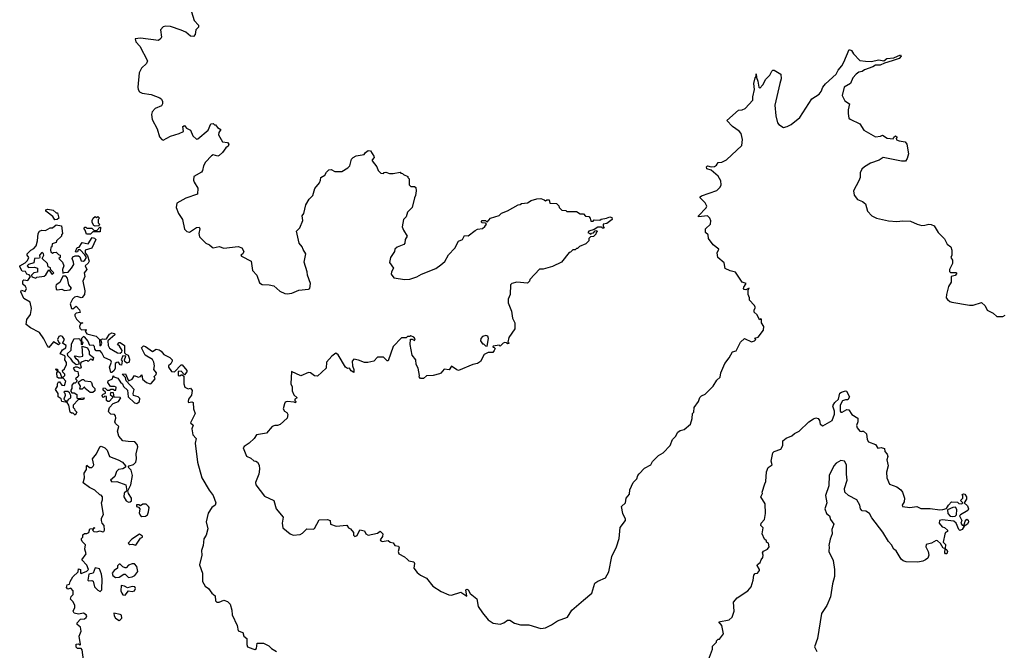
# Model space of a CAD drawing. Extents: x 2240384 to 2404287, y 351326 to 526670.
# Tile 278 of 309: x 2377010 to 2385278, y 447906 to 453201. Entities that reach past the tile are written whole.
import ezdxf

# ---------------------------------------------------------------- set-up
doc = ezdxf.new("R2010")
doc.units = 0

msp = doc.modelspace()

# ---------------------------------------------------------------- linework, layer by layer
at = {"layer": '0CON20XD'}
for points in [[(2378441.4, 453305), (2378474, 453194), (2378511.4, 453155), (2378510.6, 453139.4), (2378490, 453115), (2378482.7, 453077.3), (2378468.8, 453061.2), (2378445, 453063.8), (2378406.1, 453096.1), (2378365, 453113.8), (2378275, 453144.2), (2378235, 453147.5), (2378215, 453142), (2378192, 453115), (2378200, 453055), (2378195, 453042.5), (2378175, 453026.7), (2378025, 453047.5), (2377978.3, 453041.7), (2377986, 453015), (2378018.3, 452978.3), (2378084, 452855), (2378075.6, 452834.4), (2378034, 452795), (2378014.4, 452755.6), (2378000.8, 452635), (2378004.2, 452614.2), (2378016.7, 452595), (2378037.5, 452585), (2378115, 452574.3), (2378186.3, 452546.3), (2378200, 452535), (2378208.6, 452515), (2378210, 452495), (2378201.8, 452478.2), (2378147.8, 452455), (2378121.4, 452428.6), (2378116.9, 452405), (2378122.1, 452362.1), (2378165.7, 452285), (2378185, 452217.5), (2378202.5, 452195), (2378215, 452190), (2378275, 452223.8), (2378350, 452245), (2378386.7, 452263.3), (2378379.2, 452305), (2378395, 452313.8), (2378410.5, 452290.5), (2378443, 452273), (2378463.3, 452225), (2378495, 452197.5), (2378505, 452200), (2378593.8, 452275), (2378615, 452327.5), (2378635, 452330), (2378645, 452320), (2378655, 452320), (2378670, 452295), (2378698.3, 452278.3), (2378682.5, 452255), (2378680, 452235), (2378714, 452175), (2378755, 452168.9), (2378766.9, 452155), (2378760.9, 452139.1), (2378741.2, 452125), (2378712.5, 452085), (2378685, 452060), (2378675, 452056.7), (2378635.8, 452065.8), (2378620.8, 452059.2), (2378570, 452005), (2378553.8, 451975), (2378546.2, 451935), (2378537.7, 451922.3), (2378473.3, 451885), (2378470, 451855), (2378476.2, 451836.2), (2378506.4, 451786.4), (2378503.6, 451736.4), (2378405, 451704), (2378330.5, 451659.5), (2378324.2, 451625), (2378344.4, 451574.4)], [(2382833.3, 450125), (2382863.3, 450175), (2382890.7, 450199.3), (2382897.5, 450235), (2382930, 450315), (2382967.3, 450362.7), (2382995, 450412.5), (2383025, 450420), (2383062.5, 450495), (2383095, 450523.3), (2383155, 450497.5), (2383180, 450505), (2383190, 450515), (2383181.7, 450528.3), (2383210, 450535), (2383256.7, 450595), (2383257.5, 450625), (2383240, 450655), (2383240, 450685), (2383235, 450690), (2383221.7, 450681.7), (2383202.3, 450722.3), (2383177.5, 450745), (2383177.5, 450765), (2383187.5, 450785), (2383177.5, 450805), (2383137.5, 450845), (2383137.5, 450865), (2383126.7, 450895), (2383128.3, 450931.7), (2383136.7, 450946.7), (2383106.7, 450933.3), (2383092.5, 450935), (2383086.7, 450945), (2383090, 450955), (2383110, 450985), (2383076.7, 450996.7), (2383020.7, 451080.7), (2382975, 451092.5), (2382933.6, 451113.6), (2382925, 451160), (2382872.5, 451205), (2382867.5, 451245), (2382880, 451275), (2382832.3, 451312.3), (2382793.3, 451365), (2382790, 451395), (2382770, 451415), (2382770, 451445), (2382810, 451485), (2382813, 451513), (2382806.1, 451536.1), (2382785, 451553.3), (2382710, 451545), (2382710, 451555), (2382775, 451622.5), (2382778.8, 451635), (2382766.7, 451665), (2382723, 451707), (2382722.5, 451715), (2382735, 451723.3), (2382865, 451767.5), (2382892.5, 451795), (2382900, 451815), (2382897, 451847), (2382876.4, 451886.4), (2382815, 451937.5), (2382780, 451950), (2382776.2, 451965), (2382785, 451973.8), (2382815, 451965.7), (2382845, 451968.6), (2382860.6, 451979.4), (2382875, 452003.3), (2382905, 452006), (2382945.6, 452024.4), (2383073.9, 452146.1), (2383080, 452195), (2383068, 452245), (2383051.2, 452265), (2382994, 452305), (2382947.5, 452355), (2383045, 452442.5), (2383076.4, 452443.6), (2383103, 452457), (2383166.7, 452525), (2383167.3, 452555), (2383181.2, 452615), (2383173.5, 452665), (2383185, 452713.3), (2383193.3, 452725), (2383195, 452747.5), (2383196.9, 452715), (2383208.8, 452685), (2383217.5, 452635), (2383225, 452627.5), (2383250, 452655), (2383275, 452702.5), (2383307.5, 452735), (2383325, 452770), (2383335, 452777.5), (2383345, 452777.5), (2383400, 452745), (2383403.3, 452705), (2383392, 452665), (2383352, 452485), (2383360, 452395), (2383373.3, 452335), (2383385, 452322.5), (2383425, 452297.5), (2383455, 452303.3), (2383488.8, 452321.2), (2383559.5, 452380.5), (2383662.7, 452537.3), (2383723.9, 452576.1), (2383740.7, 452599.3), (2383754.3, 452635.7), (2383775, 452662.5), (2383866, 452745), (2383881.4, 452778.6), (2383913.8, 452815), (2383930, 452845), (2383975, 452950), (2383995, 452942.5), (2384012.5, 452915), (2384065, 452860), (2384113.3, 452853.3), (2384158.8, 452851.2), (2384225, 452864.7), (2384265, 452857.1), (2384292, 452875), (2384349.4, 452880.6), (2384405, 452907.8), (2384412.9, 452895), (2384395, 452876.9), (2384335, 452857.1), (2384272.5, 452837.5), (2384235, 452818.6), (2384195, 452820), (2384174.4, 452805.6), (2384105, 452780), (2384085, 452766.7), (2384055, 452760), (2384032.5, 452745), (2384005, 452712.5), (2383986.7, 452665), (2383933.6, 452635), (2383915.6, 452565), (2383940, 452520), (2383977.5, 452495), (2383966.7, 452445), (2383966.7, 452415), (2383973.3, 452375), (2383982.5, 452365), (2384065, 452326.7), (2384097.5, 452275), (2384195, 452218.8), (2384237.1, 452222.9), (2384255, 452232.5), (2384295, 452206.7), (2384345, 452200), (2384350, 452215), (2384365, 452227.5), (2384377.5, 452215), (2384370, 452205), (2384373, 452193), (2384393.9, 452183.9), (2384445, 452175.8), (2384458.8, 452155), (2384472.5, 452075), (2384462.5, 452035), (2384446.7, 452013.3), (2384415, 452014.3), (2384260, 452045), (2384227.7, 452022.3), (2384154.1, 451995.9), (2384102.5, 451965), (2384082.5, 451945), (2384067.5, 451915), (2384066.7, 451875), (2384055, 451847.5), (2384012.5, 451765), (2384018.3, 451728.3), (2384045, 451692.5), (2384087.5, 451675), (2384112.5, 451655), (2384130, 451595), (2384165, 451553.3), (2384205, 451536.2), (2384305, 451512), (2384375, 451507.5), (2384425, 451513.3), (2384490.7, 451510.7), (2384545, 451484), (2384584.6, 451474.6), (2384610, 451475), (2384644.5, 451485.5), (2384662.6, 451482.6), (2384689.3, 451469.3), (2384722.5, 451415), (2384775, 451360), (2384797, 451317), (2384827.5, 451295), (2384837.5, 451265), (2384837.5, 451225), (2384830, 451205), (2384841.7, 451181.7), (2384842.5, 451155), (2384817.5, 451105), (2384818.3, 451088.3), (2384825, 451080), (2384870, 451080), (2384876.2, 451076.2), (2384876.4, 451066.4), (2384865, 451053.8), (2384832.5, 451045), (2384832.3, 450997.7), (2384808.3, 450961.7), (2384792.5, 450895), (2384790, 450865), (2384801.7, 450851.7), (2384820, 450835), (2384838.3, 450828.3), (2384985, 450803.3), (2385015, 450803.3), (2385085, 450826.2), (2385117.9, 450797.9), (2385135, 450762.5), (2385185, 450737.5), (2385215, 450710), (2385265, 450710), (2385285, 450720)], [(2378344.4, 451574.4), (2378376.2, 451525), (2378395, 451442.5), (2378413.9, 451423.9), (2378435, 451416.7), (2378495, 451456.7), (2378518.3, 451458.3), (2378523.3, 451445), (2378513.3, 451405), (2378519.3, 451379.3), (2378574.2, 451324.2), (2378605, 451312), (2378625, 451290.6), (2378635.7, 451285.7), (2378685, 451295.6), (2378725, 451281.9), (2378845, 451296.2), (2378875, 451286.7), (2378892.5, 451255), (2378882.5, 451235), (2378867.5, 451225), (2378871.2, 451215), (2378952.5, 451175), (2378966.2, 451095), (2379001.2, 451055), (2379025, 450993.3), (2379045, 450976.7), (2379105, 450975.6), (2379145, 450967.1), (2379195, 450922.5), (2379235, 450902.5), (2379255, 450899.2), (2379295, 450905.8), (2379355, 450930.8), (2379435, 450938.8), (2379445.5, 450944.5), (2379450.9, 450985), (2379426.5, 451055), (2379423.5, 451085), (2379400, 451165), (2379412.5, 451235), (2379391.4, 451271.4), (2379382, 451295), (2379357.9, 451325), (2379334.3, 451425), (2379362.5, 451455), (2379388, 451515), (2379381.2, 451555), (2379395.7, 451575), (2379413.8, 451646.2), (2379441.4, 451695), (2379472.5, 451725), (2379487.5, 451785), (2379527, 451833), (2379536.7, 451855), (2379537.5, 451875), (2379573, 451897), (2379585, 451920), (2379605, 451940), (2379625, 451942.5), (2379655, 451927.5), (2379715, 451926.7), (2379765, 451956.7), (2379781.2, 451975), (2379795, 452030), (2379810, 452045), (2379835, 452057.5), (2379901.2, 452068.8), (2379912.4, 452087.6), (2379935, 452104.3), (2379955, 452100.8), (2379983.8, 452055), (2379986.4, 452043.6), (2379970, 452025), (2379970, 452015), (2380010, 451965), (2380020, 451935), (2380041.7, 451911.7), (2380065, 451910), (2380071.7, 451918.3), (2380085, 451920), (2380115, 451910), (2380145, 451910), (2380205, 451920), (2380211.7, 451911.7), (2380225, 451910), (2380231.7, 451901.7), (2380270, 451885), (2380270, 451875), (2380280, 451865), (2380280, 451815), (2380295, 451800), (2380325, 451800), (2380335, 451792.5), (2380339.4, 451765), (2380334.3, 451725.7), (2380323.8, 451705), (2380306.2, 451625), (2380266, 451585), (2380254.2, 451545.8), (2380232, 451525), (2380223, 451463), (2380232.5, 451435), (2380263.3, 451385), (2380246.2, 451355), (2380243.3, 451325), (2380235, 451312.5), (2380179.3, 451290.7), (2380160, 451275), (2380156.7, 451255), (2380124, 451205), (2380113.9, 451163.9), (2380150, 451115), (2380131.2, 451085), (2380130, 451065), (2380152.5, 451035), (2380245, 451018.8), (2380285, 451023.8), (2380345, 451042), (2380384.4, 451065.6), (2380505, 451112.5), (2380546.8, 451143.2), (2380579.5, 451170.5), (2380611.7, 451228.3), (2380665, 451282.5), (2380695, 451342.5), (2380727.5, 451355), (2380745, 451390), (2380775, 451387.5), (2380835, 451432.5), (2380855, 451442.5), (2380895, 451447.5), (2380915.9, 451464.1), (2380930, 451485), (2380922.5, 451492.5), (2380892.5, 451495), (2380886.2, 451505), (2380893.8, 451515), (2380922.5, 451515), (2380935, 451500), (2380962.5, 451535), (2381035, 451556), (2381055, 451577.5), (2381105, 451597.5), (2381195, 451647.5), (2381211.7, 451648.3), (2381225, 451657.5), (2381275, 451662.5), (2381305, 451682.5), (2381353, 451697), (2381385, 451700), (2381415, 451690), (2381425, 451680), (2381435, 451690), (2381455, 451690), (2381461.7, 451661.7), (2381517, 451657), (2381538.3, 451638.3), (2381540, 451625), (2381561.7, 451601.7), (2381595, 451600), (2381605, 451590), (2381685, 451590), (2381715, 451570), (2381745, 451570), (2381761.7, 451551.7), (2381788.3, 451548.3), (2381800, 451535), (2381805, 451510), (2381825, 451510), (2381835, 451520), (2381881.7, 451518.3), (2381893, 451527), (2381936.4, 451533.6), (2381965, 451546.2), (2381981.7, 451541.7), (2381986.2, 451525), (2381938.8, 451491.2), (2381910, 451485), (2381910, 451465), (2381918.3, 451451.7), (2381905, 451450), (2381895, 451460), (2381865, 451460), (2381835, 451440), (2381790, 451425), (2381780, 451415), (2381805, 451400), (2381811.7, 451408.3), (2381828.3, 451411.7), (2381841.7, 451428.3), (2381855, 451430), (2381860, 451425), (2381850, 451415), (2381848.3, 451401.7), (2381828.3, 451381.7), (2381801.7, 451378.3), (2381790, 451365), (2381790, 451345), (2381765, 451320), (2381711.7, 451298.3), (2381695, 451280), (2381685, 451280), (2381675, 451270), (2381655, 451270), (2381635, 451250), (2381623.6, 451246.4), (2381560, 451165), (2381485, 451130), (2381405, 451107.5), (2381375, 451107.5), (2381295, 451020), (2381290, 451005), (2381275, 450990), (2381185, 450997.5), (2381143, 450987), (2381130, 450975), (2381127.5, 450895), (2381112.5, 450855), (2381112.5, 450825), (2381140, 450755), (2381147.5, 450695), (2381167, 450657), (2381167.5, 450605), (2381118.3, 450531.7), (2381110, 450495), (2381120, 450485), (2381105, 450480), (2381098.3, 450488.3), (2381085, 450490), (2381070, 450485), (2381045, 450460), (2381037.5, 450467.5), (2380985, 450460), (2380981.7, 450451.7), (2380995, 450450), (2381001.7, 450441.7), (2380995, 450422.5), (2380981.7, 450408.3), (2380943.6, 450406.4), (2380910.8, 450389.2), (2380878.8, 450331.2), (2380855, 450313.3), (2380815, 450307.5), (2380695, 450256), (2380680, 450260), (2380635, 450292.5), (2380615, 450262.5), (2380573, 450267), (2380546.4, 450233.6), (2380535, 450227.5), (2380483, 450213), (2380425, 450210), (2380401.7, 450188.3), (2380375, 450187.5), (2380363.6, 450203.6), (2380367.5, 450215), (2380356.2, 450275), (2380338.8, 450305), (2380335.7, 450345), (2380306.7, 450385), (2380287.5, 450475), (2380291.7, 450518.3), (2380305, 450520), (2380325, 450507.5), (2380331.7, 450521.7), (2380320, 450535), (2380295, 450547.5), (2380285, 450540), (2380265, 450540), (2380255, 450530), (2380215, 450530), (2380145, 450457.5), (2380105, 450336.7), (2380095, 450336.2), (2380065, 450367.5), (2380015, 450368), (2379982.5, 450335), (2379933.9, 450323.9), (2379905, 450323.8), (2379853.6, 450343.6), (2379815, 450350), (2379801.9, 450335), (2379805.5, 450295), (2379816, 450265), (2379815, 450240), (2379792.3, 450252.3), (2379780, 450275), (2379762.3, 450272.3), (2379745, 450284.2), (2379685, 450388.6), (2379665, 450400.8), (2379630, 450375), (2379587.5, 450325), (2379582.5, 450275), (2379511.2, 450208.8), (2379485, 450210), (2379452.5, 450235), (2379435, 450238.8), (2379372, 450212), (2379291.7, 450248.3), (2379287.5, 450145), (2379298.3, 450118.3), (2379298, 450085), (2379311.2, 450051.2), (2379340, 450025), (2379320, 450015), (2379320, 450005), (2379330, 449995), (2379327, 449983), (2379315, 449990), (2379255, 449996.7), (2379240, 449990), (2379233, 449977), (2379223.3, 449935), (2379233.3, 449915), (2379252, 449902), (2379262, 449885), (2379255.7, 449855), (2379198.5, 449801.5), (2379175, 449793.3), (2379152.5, 449795), (2379128.8, 449785), (2379081.3, 449728.7), (2378998.8, 449715), (2378980, 449685), (2378938, 449645), (2378893.8, 449616.2), (2378887.1, 449605), (2378915, 449537.5), (2378950.8, 449520.8), (2378975, 449496.2), (2378994.1, 449494.1), (2379005.8, 449485.8), (2379019.7, 449459.7), (2379023.4, 449426.6), (2379017.8, 449385), (2378991.4, 449315), (2378993.1, 449295), (2379065, 449201.2), (2379143.3, 449165), (2379164, 449095), (2379221.2, 449025), (2379213.8, 448975), (2379220, 448935), (2379280, 448885), (2379305, 448873.3), (2379365, 448878.8), (2379385, 448890), (2379420, 448925), (2379474, 448924), (2379485, 448930), (2379525, 449001.2), (2379595, 449005.8), (2379616.7, 448995), (2379620, 448965), (2379668.3, 448948.3), (2379757, 448957), (2379770, 448935), (2379786.4, 448926.4), (2379812.5, 448895), (2379813.6, 448873.6), (2379825, 448862.5), (2379845, 448870), (2379865, 448917.5), (2379905, 448910), (2379917.5, 448885), (2379935, 448873.3), (2380015, 448888.8), (2380037, 448907), (2380060, 448885), (2380057, 448863), (2380036.7, 448835), (2380041.2, 448825), (2380055, 448820), (2380105, 448827.5), (2380120, 448815), (2380145, 448810), (2380160, 448785), (2380190, 448780), (2380196, 448766), (2380188, 448735), (2380193.3, 448715), (2380240.7, 448690.7), (2380265, 448667.5), (2380278.8, 448658.8), (2380319.7, 448649.7), (2380324.3, 448635), (2380320, 448595), (2380348.3, 448558.3), (2380376.4, 448536.4), (2380425, 448512.5), (2380480, 448445), (2380549.7, 448399.7), (2380612.4, 448372.4), (2380635, 448368.6), (2380715, 448393.8), (2380765, 448360), (2380757, 448413), (2380765, 448420), (2380775, 448413.8), (2380793, 448383), (2380849.1, 448339.1), (2380859.6, 448275), (2380895, 448221.5), (2380945, 448160.8), (2380985, 448134), (2381045, 448126.2), (2381075, 448136.2), (2381105, 448158), (2381125, 448160), (2381164.1, 448134.1), (2381215, 448118.8), (2381285, 448118.8), (2381385, 448090), (2381424.1, 448095.9), (2381475, 448120), (2381525, 448153.3), (2381610, 448185), (2381645, 448242.5), (2381745, 448327.5), (2381813.6, 448386.4), (2381840.7, 448469.3), (2381863.9, 448486.1), (2381930, 448515), (2381957.5, 448565), (2381982.5, 448695), (2382020, 448775), (2382042.5, 448845), (2382053, 448937), (2382097.5, 448995), (2382097, 449007), (2382073.6, 449053.6), (2382062.5, 449115), (2382096.7, 449145), (2382103.3, 449185), (2382131.7, 449218.3), (2382132.5, 449255), (2382162.5, 449315), (2382192.5, 449345), (2382200, 449375), (2382210.7, 449389.3), (2382257.5, 449435), (2382310, 449465), (2382325, 449492.5), (2382375, 449542.5), (2382412.5, 449565), (2382472.5, 449625), (2382492.3, 449677.7), (2382517.3, 449702.7), (2382535, 449737.5), (2382555, 449752.5), (2382588.3, 449761.7), (2382642.5, 449805), (2382656.4, 449853.6), (2382660, 449895), (2382670, 449905), (2382672.5, 449945), (2382710, 449995), (2382721.7, 450028.3), (2382735, 450043.3), (2382765, 450057.5), (2382833.3, 450125)], [(2377305, 451520), (2377289.3, 451549.3), (2377240, 451585), (2377230, 451595), (2377230, 451605), (2377245, 451610), (2377291.7, 451601.7), (2377315, 451580), (2377328.3, 451578.3), (2377340, 451535), (2377325, 451522.5), (2377305, 451520)], [(2377645, 451467.5), (2377633, 451473), (2377618.3, 451498.3), (2377617.5, 451515), (2377627.5, 451535), (2377645, 451550), (2377655, 451540), (2377665, 451550), (2377680, 451535), (2377670, 451525), (2377670, 451495), (2377680, 451485), (2377675, 451470), (2377645, 451467.5)], [(2377475, 449880), (2377458.3, 449898.3), (2377445, 449897.5), (2377432.5, 449905), (2377422.5, 449965), (2377408.3, 449988.3), (2377363.3, 449995), (2377358.3, 450018.3), (2377333.3, 450035), (2377331.7, 450061.7), (2377310, 450095), (2377327, 450123), (2377327, 450143), (2377335, 450160), (2377345, 450160), (2377363, 450133), (2377385, 450130), (2377397.5, 450165), (2377375, 450190), (2377335, 450190), (2377325, 450200), (2377322.5, 450235), (2377330, 450250), (2377310, 450265), (2377315, 450270), (2377328.3, 450268.3), (2377330, 450250), (2377348.3, 450238.3), (2377361.7, 450201.7), (2377375, 450200), (2377390, 450215), (2377390, 450225), (2377371.7, 450241.7), (2377370, 450255), (2377385, 450270), (2377402.5, 450305), (2377401.7, 450321.7), (2377390, 450345), (2377391.7, 450371.7), (2377388.3, 450378.3), (2377350, 450395), (2377370.7, 450429.3), (2377397.5, 450445), (2377400, 450465), (2377370, 450485), (2377387, 450517), (2377370.7, 450540.7), (2377355, 450546.7), (2377338.8, 450541.2), (2377326.2, 450515), (2377340, 450490), (2377350, 450485), (2377335, 450472.5), (2377293, 450497), (2377255, 450450), (2377240, 450465), (2377212.5, 450522.5), (2377177.5, 450575), (2377100, 450615), (2377065, 450642.5), (2377068.8, 450685), (2377100, 450725), (2377108.8, 450775), (2377098.8, 450828.8), (2377045, 450860), (2377020, 450915), (2377025, 450930), (2377055, 450920), (2377067.5, 450945), (2377060, 450960), (2377035, 450980), (2377035, 451010), (2377045, 451017.5), (2377078.3, 451011.7), (2377100, 451045), (2377088.3, 451058.3), (2377070, 451065), (2377058.3, 451088.3), (2377030.7, 451090.7), (2377010, 451125), (2377010, 451135), (2377055, 451160), (2377075, 451180), (2377087.5, 451205), (2377073.3, 451223.3), (2377072.5, 451235), (2377103.3, 451265), (2377129.3, 451280.7), (2377147, 451303), (2377160, 451345), (2377163.9, 451406.1), (2377175, 451426.7), (2377195, 451433.3), (2377227.5, 451432.5), (2377265, 451453.3), (2377286.7, 451453.3), (2377315, 451480), (2377360, 451470), (2377370, 451405), (2377360, 451395), (2377360, 451385), (2377320, 451345), (2377315, 451330), (2377281.7, 451318.3), (2377280, 451295), (2377272.5, 451287.5), (2377267.5, 451265), (2377271.7, 451251.7), (2377285, 451240), (2377293, 451247), (2377315, 451250), (2377335, 451230), (2377350, 451225), (2377350, 451205), (2377340, 451195), (2377370, 451165), (2377380, 451135), (2377370, 451105), (2377371.7, 451071.7), (2377385, 451080), (2377418.3, 451081.7), (2377446.1, 451113.9), (2377463.3, 451145), (2377462.5, 451165), (2377450, 451195), (2377455, 451210), (2377475, 451220), (2377505, 451217.5), (2377515, 451210), (2377525, 451177.5), (2377545, 451173.3), (2377558.3, 451181.7), (2377570, 451205), (2377558.3, 451228.3), (2377518.3, 451268.3), (2377501.7, 451268.3), (2377495, 451252.5), (2377485, 451250), (2377480, 451255), (2377491.7, 451288.3), (2377508.3, 451291.7), (2377535, 451330), (2377585, 451320), (2377618.3, 451371.7), (2377638.3, 451368.3), (2377650, 451355), (2377615, 451282.5), (2377560, 451265), (2377560, 451245), (2377578.3, 451218.3), (2377592.5, 451175), (2377585, 451157.5), (2377560, 451135), (2377572.5, 451105), (2377552.5, 451075), (2377556.7, 451045), (2377540, 451005), (2377555.9, 450925.9), (2377553.8, 450895), (2377535, 450870), (2377525, 450866.7), (2377493, 450877), (2377469.5, 450870.5), (2377452.5, 450855), (2377432.5, 450815), (2377445, 450777.5), (2377455, 450772.5), (2377485, 450796.7), (2377513.3, 450765), (2377517.5, 450742.5), (2377483, 450737), (2377473, 450727), (2377472.5, 450715), (2377487, 450687), (2377515, 450660), (2377540, 450655), (2377521.7, 450648.3), (2377512.5, 450625), (2377515, 450610), (2377528.3, 450598.3), (2377565, 450600), (2377570, 450595), (2377560, 450585), (2377573, 450563), (2377652.5, 450545), (2377680, 450515), (2377681.7, 450461.7), (2377695, 450470), (2377700, 450485), (2377690, 450515), (2377705, 450522.5), (2377725, 450517.5), (2377738.3, 450521.7), (2377765, 450560), (2377785, 450572.5), (2377805, 450567.5), (2377810, 450555), (2377750, 450505), (2377752.5, 450465), (2377763.6, 450443.6), (2377830, 450405), (2377855, 450402.5), (2377868.3, 450411.7), (2377870, 450425), (2377849.3, 450459.3), (2377830, 450475), (2377845, 450490), (2377855, 450490), (2377890, 450465), (2377890, 450405), (2377901.7, 450391.7), (2377920, 450385), (2377931.7, 450351.7), (2377930, 450325), (2377908.3, 450318.3), (2377891.7, 450331.7), (2377890, 450345), (2377900, 450375), (2377875, 450380), (2377862.5, 450345), (2377870, 450335), (2377865, 450300), (2377855, 450302.5), (2377840, 450325), (2377825, 450323.3), (2377812.5, 450315), (2377812.5, 450275), (2377803, 450257), (2377785, 450240), (2377775, 450240), (2377768.8, 450265), (2377763.3, 450285), (2377780, 450325), (2377775, 450340), (2377720, 450365), (2377700, 450405), (2377685, 450420), (2377651.7, 450421.7), (2377640, 450435), (2377637, 450457), (2377628.3, 450468.3), (2377600, 450465), (2377582.5, 450505), (2377556.4, 450536.4), (2377545, 450540), (2377530, 450525), (2377530, 450500), (2377540, 450495), (2377535, 450470), (2377530, 450475), (2377530, 450500), (2377520, 450505), (2377517.5, 450517.5), (2377505, 450522.5), (2377465, 450520), (2377443, 450477), (2377440, 450425), (2377410, 450395), (2377411.7, 450381.7), (2377435, 450360), (2377450, 450335), (2377485, 450307.5), (2377508.3, 450311.7), (2377510, 450325), (2377500.7, 450340.7), (2377483.6, 450353.6), (2377470, 450375), (2377475, 450380), (2377515, 450370), (2377540, 450375), (2377535, 450460), (2377580, 450445), (2377592.5, 450415), (2377592.5, 450392.5), (2377630, 450365), (2377625, 450340), (2377618.3, 450348.3), (2377605, 450350), (2377585, 450330), (2377578.3, 450338.3), (2377565, 450340), (2377527.5, 450325), (2377518.3, 450311.7), (2377526.7, 450285), (2377518.3, 450271.7), (2377495, 450282.5), (2377475, 450282.5), (2377460, 450275), (2377473.8, 450253.8), (2377498.3, 450248.3), (2377502.5, 450215), (2377500, 450205), (2377480, 450185), (2377490, 450175), (2377488.3, 450161.7), (2377475, 450150), (2377461.7, 450148.3), (2377448.3, 450131.7), (2377447.5, 450105), (2377438.3, 450091.7), (2377438.3, 450078.3), (2377448.3, 450068.3), (2377467, 450067), (2377490, 450055), (2377490, 450025), (2377495, 450020), (2377550, 450025), (2377547, 450013), (2377501.7, 450008.3), (2377460, 449965), (2377460, 449945), (2377470, 449935), (2377471.7, 449921.7), (2377490, 449905), (2377475, 449880)], [(2377605, 451400), (2377571.7, 451401.7), (2377560, 451435), (2377550, 451445), (2377555, 451460), (2377565, 451460), (2377575, 451450), (2377615, 451450), (2377635, 451430), (2377658.3, 451431.7), (2377681.7, 451458.3), (2377688.3, 451458.3), (2377685, 451420), (2377625, 451420), (2377605, 451400)], [(2377145, 451030), (2377155, 451040), (2377215, 451047.5), (2377230, 451060), (2377255, 451100), (2377283, 451063), (2377297.5, 451075), (2377271.7, 451101.7), (2377268.3, 451118.3), (2377250, 451125), (2377242.5, 451155), (2377200, 451195), (2377212.5, 451225), (2377210, 451235), (2377195, 451247.5), (2377177.5, 451225), (2377180, 451205), (2377175, 451200), (2377133.3, 451196.7), (2377129.3, 451160.7), (2377083, 451147), (2377072.5, 451135), (2377085, 451120), (2377135, 451122.5), (2377160, 451115), (2377158.3, 451081.7), (2377130, 451075), (2377110, 451055), (2377111.7, 451041.7), (2377145, 451030)], [(2377385, 450927.5), (2377435, 450932.5), (2377446.4, 450946.4), (2377422.5, 450975), (2377410.7, 451030.7), (2377397, 451047), (2377371.7, 451048.3), (2377347.5, 450995), (2377317.5, 450975), (2377312.5, 450965), (2377317.5, 450937.5), (2377325, 450932.5), (2377365, 450937.5), (2377385, 450927.5)], [(2380935, 450460), (2380947.5, 450525), (2380940, 450545), (2380925, 450550), (2380895, 450540), (2380882.5, 450525), (2380880, 450505), (2380895, 450480), (2380905, 450480), (2380921.7, 450461.7), (2380935, 450460)], [(2377546.7, 447825), (2377535, 447910), (2377525, 447920), (2377495, 447920), (2377483, 447933), (2377485, 447957.5), (2377505, 447960), (2377515, 447950), (2377520, 447955), (2377510, 448025), (2377526.4, 448066.4), (2377520.7, 448100.7), (2377493.9, 448123.9), (2377493.6, 448136.4), (2377521.7, 448168.3), (2377555, 448170), (2377568.3, 448181.7), (2377572.5, 448195), (2377567.5, 448205), (2377545, 448217.5), (2377505, 448210), (2377467, 448217), (2377460, 448235), (2377472.5, 448265), (2377472.5, 448285), (2377457.5, 448315), (2377437.5, 448335), (2377441.7, 448358.3), (2377460, 448375), (2377460, 448405), (2377438.3, 448428.3), (2377415, 448420), (2377403.3, 448435), (2377410, 448455), (2377428.3, 448461.7), (2377433.3, 448485), (2377455, 448522.5), (2377500, 448565), (2377505, 448590), (2377520, 448585), (2377520, 448555), (2377525, 448552.5), (2377575, 448570), (2377586.4, 448583.6), (2377575, 448620), (2377532.5, 448665), (2377567.5, 448715), (2377557.5, 448755), (2377561.7, 448791.7), (2377535, 448820), (2377530, 448835), (2377530, 448845), (2377540, 448855), (2377540, 448875), (2377555, 448887.5), (2377575, 448887.5), (2377590, 448895), (2377600, 448925), (2377630, 448930), (2377635, 448940), (2377638.3, 448931.7), (2377630, 448930), (2377620, 448915), (2377633, 448903), (2377655, 448900), (2377685, 448910), (2377705, 448900), (2377716.4, 448903.6), (2377722.5, 448915), (2377720, 448955), (2377703, 448973), (2377697.5, 448995), (2377697.5, 449015), (2377713, 449047), (2377697.5, 449145), (2377705, 449170), (2377706.7, 449195), (2377695, 449210), (2377681.7, 449211.7), (2377642.3, 449252.3), (2377595, 449273.3), (2377543, 449313), (2377553.3, 449355), (2377551.2, 449395), (2377570, 449425), (2377570, 449455), (2377575, 449460), (2377595, 449440), (2377615, 449440), (2377628.3, 449451.7), (2377632.5, 449465), (2377622.5, 449515), (2377654.1, 449555.9), (2377683.3, 449615), (2377695, 449620), (2377725, 449606.2), (2377745, 449586.7), (2377764, 449534), (2377836.8, 449506.8), (2377873.3, 449485), (2377897.5, 449455), (2377897.5, 449445), (2377875, 449428.8), (2377840, 449425), (2377823, 449407), (2377810, 449365), (2377772.5, 449335), (2377785, 449320), (2377825, 449322.5), (2377900, 449295), (2377910, 449245), (2377886.7, 449225), (2377884, 449195), (2377905, 449160), (2377925, 449150), (2377937.5, 449152.5), (2377947.5, 449162.5), (2377948.8, 449185), (2377922.3, 449222.3), (2377917.5, 449245), (2377942.5, 449295), (2377957.3, 449372.7), (2377945, 449417.5), (2377920, 449445), (2377930, 449455), (2377965, 449466), (2377985, 449486.7), (2377991.4, 449515), (2377987.1, 449555), (2378002, 449615), (2377996.2, 449635), (2377975.6, 449655.6), (2377920.3, 449659.7), (2377875, 449666), (2377843.3, 449705), (2377831.2, 449745), (2377843.3, 449785), (2377815, 449811.2), (2377809.2, 449825), (2377816.2, 449855), (2377813.9, 449873.9), (2377805, 449886.7), (2377775, 449888.8), (2377758.8, 449905), (2377756.7, 449915), (2377763.6, 449946.4), (2377795, 449977.5), (2377840, 449995), (2377860, 450025), (2377855, 450030), (2377802.5, 450032.5), (2377798.3, 450068.3), (2377775, 450070), (2377770, 450055), (2377788.3, 450038.3), (2377790, 450025), (2377760, 449995), (2377750, 449995), (2377740, 450005), (2377738.3, 450038.3), (2377725, 450040), (2377715, 450030), (2377700, 450045), (2377711.7, 450058.3), (2377730, 450065), (2377730, 450075), (2377711.7, 450091.7), (2377710, 450105), (2377715, 450110), (2377727, 450107), (2377745, 450090), (2377765, 450090), (2377775, 450100), (2377795, 450100), (2377805, 450090), (2377818.3, 450091.7), (2377820, 450115), (2377805, 450122.5), (2377771.7, 450121.7), (2377750, 450155), (2377751.7, 450168.3), (2377790, 450185), (2377795, 450210), (2377801.7, 450201.7), (2377835, 450190), (2377857, 450157), (2377872.5, 450145), (2377881.7, 450121.7), (2377915, 450090), (2377920, 450035), (2377973.6, 449983.6), (2377995, 449977.5), (2378016.7, 449995), (2378020, 450020), (2378005, 450033.8), (2377967, 450047), (2377963, 450063), (2377970, 450095), (2377905, 450170), (2377898.3, 450198.3), (2377870, 450225), (2377898.3, 450228.3), (2377925, 450170), (2377955, 450182.5), (2377975, 450212.5), (2378005, 450200), (2378023.3, 450206.7), (2378035, 450220), (2378042.4, 450182.4), (2378075, 450155.8), (2378105, 450143.3), (2378115, 450147.5), (2378147.5, 450185), (2378140, 450205), (2378157, 450223), (2378160, 450235), (2378137.5, 450265), (2378141.2, 450295), (2378136.4, 450326.4), (2378125, 450347.5), (2378063.8, 450385), (2378032.5, 450445), (2378048.3, 450461.7), (2378065, 450456.7), (2378125, 450414), (2378155, 450434.2), (2378180.3, 450430.3), (2378198.3, 450418.3), (2378219.5, 450389.5), (2378270, 450365), (2378290, 450345), (2378290, 450335), (2378279.3, 450310.7), (2378260, 450295), (2378260, 450285), (2378285, 450247.5), (2378310, 450245), (2378365, 450302.5), (2378375, 450302.5), (2378412.5, 450255), (2378412.5, 450245), (2378395, 450220), (2378365, 450250), (2378341.7, 450248.3), (2378340, 450215), (2378355, 450210), (2378365, 450220), (2378375, 450220), (2378388.3, 450208.3), (2378387.5, 450142.5), (2378395.9, 450115.9), (2378425, 450101.2), (2378445, 450107.5), (2378458.3, 450088.3), (2378451.7, 450048.3), (2378427.5, 450015), (2378423.3, 449995), (2378428.3, 449988.3), (2378455, 449993.3), (2378466.1, 449986.1), (2378470, 449935), (2378482.5, 449895), (2378443.3, 449815), (2378466.7, 449796.7), (2378455.8, 449765), (2378464, 449715), (2378491.4, 449685), (2378484.3, 449645), (2378501.9, 449485), (2378540.5, 449355), (2378600.3, 449250.3), (2378635.7, 449205), (2378655.6, 449145), (2378651.2, 449125), (2378623.3, 449106.7), (2378593.2, 449056.8), (2378576.4, 448986.4), (2378588.6, 448925), (2378575, 448873.3), (2378557, 448843), (2378551.5, 448785), (2378537.1, 448745), (2378539.2, 448705), (2378520, 448625), (2378546, 448555), (2378545.6, 448485), (2378568.1, 448445), (2378595.8, 448425), (2378622.9, 448385), (2378650, 448365), (2378655, 448322.5), (2378665, 448310), (2378685, 448310), (2378725, 448328), (2378755, 448316), (2378776.2, 448295), (2378792.1, 448242.1), (2378792.9, 448205), (2378836.7, 448115), (2378845, 448070), (2378885, 448056.7), (2378893.3, 448025), (2378916.7, 448005), (2378916.2, 447955), (2378924, 447935), (2378968.3, 447918.3), (2378985, 447914.2), (2378997.3, 447922.7), (2379004.4, 447965.6), (2379057.3, 447967.3), (2379102.5, 447945), (2379125, 447921.2), (2379165.8, 447895.8)], [(2377625, 450070), (2377601.7, 450071.7), (2377560, 450105), (2377555, 450120), (2377535, 450100), (2377515, 450100), (2377520, 450125), (2377501.7, 450158.3), (2377535, 450180), (2377545, 450180), (2377558.3, 450168.3), (2377605, 450162.5), (2377612.5, 450155), (2377620, 450125), (2377640, 450105), (2377640, 450085), (2377625, 450070)], [(2377415, 450000), (2377420, 450015), (2377440, 450025), (2377440, 450045), (2377428.3, 450068.3), (2377415, 450080), (2377385, 450080), (2377380, 450075), (2377390, 450065), (2377392.5, 450045), (2377380, 450015), (2377395, 450000), (2377415, 450000)], [(2382792.5, 447825), (2382827.5, 447915), (2382828.3, 447941.7), (2382860, 447975), (2382860, 447985), (2382875, 448000), (2382885, 448000), (2382920, 448045), (2382906.7, 448115), (2382880, 448145), (2382967, 448163), (2382993.3, 448185), (2383010, 448235), (2383005, 448310), (2383033.6, 448346.4), (2383125, 448406.7), (2383151.7, 448438.3), (2383170, 448495), (2383175, 448537.5), (2383185, 448552.5), (2383206.4, 448553.6), (2383222.5, 448575), (2383222.5, 448585), (2383202, 448618), (2383204.1, 448625.9), (2383227.3, 448642.7), (2383235, 448666.7), (2383251.2, 448685), (2383254, 448705), (2383247.5, 448725), (2383255, 448737.5), (2383290, 448755), (2383302.5, 448775), (2383297.5, 448805), (2383280, 448815), (2383280, 448825), (2383265, 448840), (2383243.8, 448885), (2383253.8, 448935), (2383233.8, 448955), (2383236.7, 448975), (2383264.2, 449005), (2383271.1, 449055), (2383268.8, 449135), (2383232.5, 449195), (2383246.4, 449223.6), (2383243.3, 449235), (2383266.7, 449305), (2383275.7, 449325), (2383280, 449405), (2383295, 449440), (2383327.5, 449465), (2383318.8, 449495), (2383333.3, 449565), (2383345, 449576.7), (2383400, 449595), (2383416.7, 449625), (2383417.5, 449665), (2383445, 449686.2), (2383494.1, 449705.9), (2383515, 449727.5), (2383555, 449746), (2383635, 449823.8), (2383675, 449850), (2383695, 449857.5), (2383715, 449852.5), (2383726.2, 449835), (2383732, 449805), (2383755, 449792.5), (2383833.3, 449835), (2383851.7, 449888.3), (2383850.8, 449915), (2383837.5, 449955), (2383840.6, 449965), (2383855, 449988), (2383884.3, 450015.7), (2383896.7, 450065), (2383910, 450075), (2383945, 450086.2), (2383953.6, 450083.6), (2383977.5, 450035), (2383965, 450010), (2383945, 450010), (2383920, 450000), (2383900, 449965), (2383898.8, 449915), (2383905, 449906.7), (2383915, 449906.2), (2383955, 449928), (2383972.5, 449925), (2383996.7, 449885), (2384046.7, 449855), (2384048, 449825), (2384036.7, 449795), (2384042, 449775), (2384065, 449746.7), (2384075, 449742.5), (2384085, 449746.7), (2384095, 449746.7), (2384120, 449725), (2384127.5, 449675), (2384137, 449657), (2384197.5, 449635), (2384215, 449602.5), (2384245, 449610), (2384270.7, 449600.7), (2384273.3, 449575), (2384294.1, 449554.1), (2384300, 449535), (2384292.5, 449505), (2384303.3, 449455), (2384287.6, 449402.4), (2384290, 449355), (2384315, 449301.2), (2384375, 449278.6), (2384408.8, 449255), (2384423.8, 449235), (2384440.6, 449185), (2384436, 449154), (2384420, 449125), (2384423.8, 449113.8), (2384485, 449106.7), (2384542.5, 449112.5), (2384576.7, 449096.7), (2384655.7, 449095.7), (2384735, 449084.4), (2384762.7, 449087.3), (2384793.3, 449096.7), (2384808, 449125), (2384835, 449153.8), (2384885, 449150), (2384895, 449140), (2384920, 449135), (2384930, 449145), (2384910, 449165), (2384930, 449185), (2384930, 449205), (2384922.5, 449215), (2384935, 449220), (2384945, 449217.5), (2384960, 449195), (2384960, 449175), (2384940, 449145), (2384968.3, 449118.3), (2384978, 449095), (2384971.2, 449078.8), (2384910, 449045), (2384902.5, 449035), (2384920, 448995), (2384913.6, 448973.6), (2384925, 448957.5), (2384938.3, 448951.7), (2384948.3, 448991.7), (2384963, 449007), (2384975, 449000), (2384977.5, 448985), (2384967.5, 448965), (2384941.7, 448948.3), (2384925, 448920), (2384905, 448913.3), (2384895, 448920), (2384872.5, 448975), (2384855, 448990), (2384755, 449002), (2384732.5, 448995), (2384731.2, 448975), (2384755, 448942.5), (2384775, 448937.5), (2384800, 448915), (2384800, 448905), (2384783.6, 448896.4), (2384777.7, 448882.3), (2384763.3, 448815), (2384784.1, 448794.1), (2384780, 448760), (2384795, 448750), (2384802, 448735), (2384795, 448716.7), (2384785, 448716.2), (2384778, 448725), (2384780, 448760), (2384765, 448763.3), (2384741.7, 448801.7), (2384716.1, 448826.1), (2384705, 448827.5), (2384665, 448806.7), (2384622.5, 448795), (2384617.5, 448775), (2384638.8, 448735), (2384643.8, 448705), (2384635, 448680), (2384616.7, 448665), (2384595, 448654.2), (2384552.3, 448647.7), (2384455, 448650), (2384428.8, 448658.8), (2384412.7, 448672.7), (2384370.5, 448740.5), (2384351.2, 448755), (2384331.7, 448791.7), (2384305, 448818.8), (2384258, 448898), (2384165, 449017.5), (2384145.8, 449055.8), (2384115, 449073.8), (2384085, 449077.5), (2384070, 449095), (2384066, 449125), (2384039.3, 449169.3), (2383970.8, 449205), (2383939.5, 449235), (2383937.1, 449265), (2383959.5, 449335), (2383951.8, 449385), (2383951.5, 449465), (2383935, 449494.4), (2383905, 449499.1), (2383865, 449476.7), (2383846.9, 449455), (2383806.7, 449375), (2383803.4, 449286.6), (2383775.8, 449205), (2383786.2, 449143.8), (2383770, 449095), (2383783.8, 449055), (2383808.8, 449035), (2383818, 449005), (2383845.8, 448965), (2383830.7, 448919.3), (2383832.5, 448885), (2383815, 448840), (2383803.3, 448785), (2383807.5, 448775), (2383803.3, 448735), (2383839.4, 448659.4), (2383851.9, 448585), (2383851.9, 448525), (2383834.4, 448465), (2383818, 448355), (2383786.2, 448283.8), (2383741.5, 448215), (2383710, 448005), (2383684.2, 447935), (2383702.5, 447895)], [(2378035, 449030), (2378065, 449031.2), (2378083.3, 449045), (2378091.7, 449068.3), (2378096.7, 449105), (2378092.5, 449115), (2378073, 449133), (2378045, 449132.5), (2378025, 449120), (2378011.7, 449128.3), (2377991.7, 449128.3), (2377990, 449115), (2378008.3, 449108.3), (2378020, 449095), (2378013.6, 449056.4), (2378025, 449037.5), (2378035, 449030)], [(2384845, 449028.6), (2384865, 449033.8), (2384877.5, 449045), (2384878, 449088), (2384868.3, 449108.3), (2384844.2, 449105.8), (2384800, 449085), (2384804, 449055), (2384823, 449033), (2384845, 449028.6)], [(2377985, 448790), (2378025, 448847.5), (2378040, 448855), (2378040, 448865), (2378015, 448882.5), (2377950.7, 448839.3), (2377920, 448805), (2377933.9, 448793.9), (2377955, 448797.5), (2377985, 448790)], [(2377925, 448516.7), (2377955, 448523.3), (2377976.7, 448535), (2378003, 448567), (2377995, 448610), (2377975, 448632.5), (2377955, 448632.5), (2377925, 448620), (2377905, 448600), (2377895, 448597.5), (2377875, 448607.5), (2377855, 448630), (2377845, 448630), (2377830, 448615), (2377830, 448595), (2377803.6, 448576.4), (2377787.5, 448555), (2377792.5, 448535), (2377815, 448516.7), (2377845, 448521.2), (2377885, 448546.7), (2377896.1, 448546.1), (2377925, 448516.7)], [(2377685, 448400), (2377700, 448415), (2377703.3, 448505), (2377697.5, 448545), (2377679.3, 448589.3), (2377645, 448600), (2377626.4, 448553.6), (2377590, 448545), (2377582.5, 448495), (2377588.3, 448488.3), (2377615, 448492.5), (2377628, 448488), (2377638.6, 448438.6), (2377665, 448410), (2377685, 448400)], [(2377895, 448370), (2377923, 448407), (2377955, 448400), (2377974, 448406), (2377981.2, 448425), (2377978, 448438), (2377955, 448440.8), (2377915, 448430), (2377890, 448445), (2377860.7, 448449.3), (2377860, 448405), (2377866.7, 448385), (2377875, 448372.5), (2377895, 448370)], [(2377845, 448157.5), (2377855, 448162.5), (2377866.7, 448175), (2377865, 448200), (2377855, 448207.5), (2377801.7, 448218.3), (2377803.3, 448195), (2377813.3, 448175), (2377845, 448157.5)]]:
    msp.add_lwpolyline(points, dxfattribs=at)

doc.saveas('drawing.dxf')
